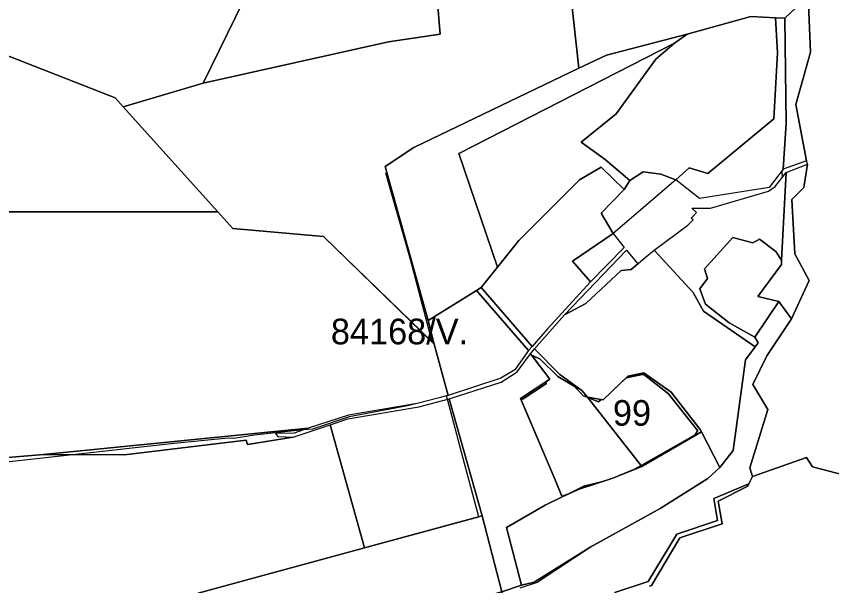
# Model space of a CAD drawing. Extents: x -477304 to -465429, y -1159113 to -1149210.
# Drawn here: x -471708.2 to -471231.3, y -1151280.6 to -1150947.2 of the extents above; entities that cross this region are included whole.
import ezdxf

# ---------------------------------------------------------------- set-up
doc = ezdxf.new("R2010")
doc.units = 0
for name, color, linetype in [('BPEJ_s', 7, 'Continuous'), ('PUPFL_s', 7, 'Continuous'), ('trav_porost_s', 7, 'Continuous'), ('voda_s', 7, 'Continuous')]:
    doc.layers.add(name, color=color, linetype=linetype)

msp = doc.modelspace()

# ---------------------------------------------------------------- linework, layer by layer
at = {"layer": 'BPEJ_s'}
for points in [[(-471808.43, -1151061.63), (-471590.33, -1151061.66), (-471581.49, -1151071.5), (-471528.49, -1151076.1), (-471465.04, -1151137.81), (-471477.68, -1151089.53), (-471492.01, -1151039.06), (-471491.49, -1151038.69), (-471492.48, -1151035.13), (-471475.76, -1151024.09), (-471379.12, -1150977.59), (-471362.93, -1150969.99), (-471315.72, -1150957.62), (-471278.47, -1150947.25), (-471264.05, -1150948.13), (-471258.57, -1150948.27), (-471257.9, -1151009.92), (-471259.58, -1151036.67), (-471260.51, -1151037.88), (-471260.29, -1151041.68), (-471257.89, -1151038.63), (-471260.54, -1151090), (-471260.57, -1151092.48), (-471274.53, -1151111.31), (-471262.15, -1151114.11), (-471276.24, -1151135.17), (-471274.35, -1151138.42), (-471276.11, -1151140.72), (-471281.66, -1151148.37), (-471288.85, -1151201.38), (-471290.61, -1151203.63), (-471290.63, -1151203.71), (-471290.64, -1151203.78), (-471291.04, -1151204.17), (-471296.75, -1151211.45), (-471303.66, -1151217.91), (-471331.56, -1151235.48), (-471370.87, -1151257.11), (-471403.48, -1151278.65), (-471413.72, -1151282.07)], [(-471808.43, -1151061.63), (-471590.33, -1151061.66), (-471581.49, -1151071.5), (-471528.49, -1151076.1), (-471465.04, -1151137.81), (-471477.68, -1151089.53), (-471492.01, -1151039.06), (-471491.49, -1151038.69), (-471492.48, -1151035.13), (-471475.76, -1151024.09), (-471379.12, -1150977.59), (-471362.93, -1150969.99), (-471315.72, -1150957.62), (-471278.47, -1150947.25), (-471264.05, -1150948.13), (-471258.57, -1150948.27)], [(-471258.57, -1150948.27), (-471257.9, -1151009.92), (-471259.58, -1151036.67), (-471260.51, -1151037.88), (-471260.29, -1151041.68), (-471257.89, -1151038.63), (-471260.54, -1151090), (-471260.57, -1151092.48), (-471274.53, -1151111.31), (-471262.15, -1151114.11), (-471276.24, -1151135.17), (-471274.35, -1151138.42), (-471276.11, -1151140.72), (-471281.66, -1151148.37), (-471288.85, -1151201.38), (-471290.61, -1151203.63), (-471290.63, -1151203.71), (-471290.64, -1151203.78), (-471291.04, -1151204.17), (-471296.75, -1151211.45), (-471303.66, -1151217.91), (-471331.56, -1151235.48), (-471370.87, -1151257.11), (-471403.48, -1151278.65), (-471413.72, -1151282.07)], [(-471601.74, -1151285.06), (-471504.5, -1151258.39), (-471437.58, -1151240.24), (-471446.73, -1151206.14), (-471456.05, -1151171.39), (-471456.56, -1151169.48), (-471460.78, -1151170.54), (-471473.65, -1151173.99), (-471476.21, -1151174.42), (-471479.41, -1151175.23), (-471513.55, -1151181.81), (-471534.89, -1151188.85), (-471540.4, -1151189.43), (-471569.01, -1151192.47), (-471580.96, -1151194.39), (-471584.37, -1151194.18), (-471615.94, -1151197.38), (-471673.59, -1151203.82), (-471735.16, -1151210.7)], [(-471601.74, -1151285.06), (-471504.5, -1151258.39), (-471437.58, -1151240.24), (-471446.73, -1151206.14), (-471456.05, -1151171.39), (-471456.56, -1151169.48), (-471460.78, -1151170.54), (-471473.65, -1151173.99), (-471476.21, -1151174.42), (-471479.41, -1151175.23), (-471513.55, -1151181.81), (-471534.89, -1151188.85), (-471540.4, -1151189.43), (-471569.01, -1151192.47), (-471580.96, -1151194.39), (-471584.37, -1151194.18), (-471615.94, -1151197.38), (-471673.59, -1151203.82), (-471735.16, -1151210.7)]]:
    msp.add_lwpolyline(points, dxfattribs=at)
for points in [[(-471373.92, -1151170.46), (-471367.64, -1151172.85), (-471366.15, -1151171.59), (-471364.86, -1151171.82), (-471354.54, -1151161.79), (-471351.22, -1151158.98), (-471342.05, -1151156.85), (-471341.19, -1151156.85), (-471326.66, -1151168.2), (-471309.62, -1151189.91), (-471309.9, -1151190.34), (-471311.11, -1151192.26), (-471342.78, -1151210.28), (-471346.93, -1151212.64), (-471359.34, -1151217.73), (-471365.12, -1151219.57), (-471371.34, -1151221.13), (-471376.17, -1151222.34), (-471385.56, -1151227.03), (-471388.98, -1151228.1), (-471389.26, -1151227.81), (-471389.37, -1151227.7), (-471393.03, -1151218.6), (-471412.88, -1151171.85), (-471411.8, -1151171.14), (-471398.15, -1151162.18), (-471398.68, -1151161.37), (-471396.21, -1151159.75), (-471406.47, -1151146.01), (-471406.25, -1151145.76), (-471401.77, -1151147.89), (-471391.53, -1151158.13), (-471381.3, -1151164.1), (-471380.08, -1151165.48), (-471376.6, -1151169.43), (-471374.88, -1151170.09)], [(-471373.92, -1151170.46), (-471374.88, -1151170.09), (-471376.6, -1151169.43), (-471380.08, -1151165.48), (-471381.3, -1151164.1), (-471391.53, -1151158.13), (-471401.77, -1151147.89), (-471406.25, -1151145.76), (-471406.47, -1151146.01), (-471396.21, -1151159.75), (-471398.68, -1151161.37), (-471398.15, -1151162.18), (-471411.8, -1151171.14), (-471412.88, -1151171.85), (-471393.03, -1151218.6), (-471389.37, -1151227.7), (-471389.26, -1151227.81), (-471388.98, -1151228.1), (-471385.56, -1151227.03), (-471376.17, -1151222.34), (-471371.34, -1151221.13), (-471365.12, -1151219.57), (-471359.34, -1151217.73), (-471346.93, -1151212.64), (-471342.78, -1151210.28), (-471311.11, -1151192.26), (-471309.9, -1151190.34), (-471309.62, -1151189.91), (-471326.66, -1151168.2), (-471341.19, -1151156.85), (-471342.05, -1151156.85), (-471351.22, -1151158.98), (-471354.54, -1151161.79), (-471364.86, -1151171.82), (-471366.15, -1151171.59), (-471367.64, -1151172.85)]]:
    msp.add_lwpolyline(points, close=True, dxfattribs=at)
at = {"layer": 'PUPFL_s'}
for points in [[(-471248.11, -1150846.73), (-471244.97, -1150935.28), (-471258.57, -1150948.27), (-471264.05, -1150948.13), (-471278.47, -1150947.25), (-471315.72, -1150957.62), (-471362.93, -1150969.99), (-471379.12, -1150977.59), (-471413.29, -1150665.84), (-471367.75, -1150661.21), (-471322.2, -1150656.58), (-471276.94, -1150651.98), (-471231.67, -1150647.38), (-471186.32, -1150639.68), (-471141.11, -1150632), (-471146.97, -1150675.53), (-471160.24, -1150703.61), (-471163.91, -1150737.45), (-471167.03, -1150746.12), (-471210.41, -1150767.84), (-471239.33, -1150802.76), (-471238.3, -1150829.46)], [(-471492.48, -1151035.13), (-471467.35, -1151125.36), (-471463.7, -1151139.11), (-471528.49, -1151076.1), (-471581.49, -1151071.5), (-471590.33, -1151061.66), (-471645.68, -1151000.15), (-471598.84, -1150986.31), (-471490.49, -1150962.1), (-471460.28, -1150957.59), (-471463.48, -1150920.14), (-471566.22, -1150919.17), (-471688.96, -1150719.51), (-471568.88, -1150703.94), (-471579.5, -1150750.84), (-471464.04, -1150745.18), (-471461.41, -1150716.08), (-471462.92, -1150671.76), (-471413.29, -1150665.84), (-471379.12, -1150977.59), (-471475.76, -1151024.09)], [(-471460.28, -1150957.59), (-471490.49, -1150962.1), (-471598.84, -1150986.31), (-471566.22, -1150919.17), (-471463.48, -1150920.14)], [(-471244.97, -1150935.28), (-471243.72, -1150968.11), (-471252.3, -1150998.93), (-471245.91, -1151031.79), (-471259.58, -1151036.67), (-471257.9, -1151009.92), (-471258.57, -1150948.27)], [(-471262.15, -1151114.11), (-471274.53, -1151111.31), (-471260.57, -1151092.48), (-471260.54, -1151090), (-471257.89, -1151038.63), (-471245.5, -1151033.82), (-471247.6, -1151047.44), (-471254.52, -1151054.49), (-471252.88, -1151086.2), (-471244.43, -1151101.92), (-471254.83, -1151124.27)], [(-471390.24, -1151156.97), (-471377.32, -1151166.32), (-471374.15, -1151170.16), (-471342.39, -1151210.78), (-471359.34, -1151217.73), (-471378.99, -1151224), (-471389, -1151228.63), (-471393.03, -1151218.6), (-471413.27, -1151170.93), (-471396.21, -1151159.75), (-471407.39, -1151144.79), (-471405.09, -1151141.87)], [(-471374.15, -1151170.16), (-471364.86, -1151171.82), (-471350.48, -1151157.84), (-471341.14, -1151155.87), (-471325.07, -1151167.35), (-471308.17, -1151189.11), (-471307.5, -1151190.53), (-471342.39, -1151210.78)], [(-471504.5, -1151258.39), (-471524.69, -1151186.42), (-471514.22, -1151182.9), (-471472.84, -1151175.88), (-471455.03, -1151171.12), (-471435.61, -1151239.71)], [(-471545.61, -1151191.36), (-471556.51, -1151191.43), (-471555.22, -1151193.32), (-471546.29, -1151193.6), (-471572.96, -1151197.89), (-471573.7, -1151195.45), (-471644.99, -1151203.97), (-471692.33, -1151203.72), (-471537.55, -1151188.38)]]:
    msp.add_lwpolyline(points, close=True, dxfattribs=at)
for points in [[(-471566.22, -1150919.17), (-471598.84, -1150986.31), (-471645.68, -1151000.15), (-471650.39, -1150994.98), (-471824.27, -1150926.69)], [(-471824.27, -1150926.69), (-471650.39, -1150994.98), (-471645.68, -1151000.15), (-471590.33, -1151061.66), (-471808.43, -1151061.63)], [(-471185.57, -1151225.85), (-471242.44, -1151210.94), (-471245.97, -1151205.58), (-471277.62, -1151216.68), (-471279.12, -1151211.64), (-471268.53, -1151177.34), (-471277.45, -1151162.77), (-471269.2, -1151145.92), (-471254.83, -1151124.27), (-471244.43, -1151101.92), (-471252.88, -1151086.2), (-471254.52, -1151054.49), (-471247.6, -1151047.44), (-471245.5, -1151033.82), (-471245.91, -1151031.79), (-471252.3, -1150998.93), (-471243.72, -1150968.11), (-471244.97, -1150935.28)], [(-471424.19, -1151284.14), (-471412.68, -1151280.38), (-471405.2, -1151278.61), (-471372.22, -1151257.85), (-471331.56, -1151235.48), (-471303.66, -1151217.91), (-471296.75, -1151211.45), (-471288.85, -1151201.38), (-471281.66, -1151148.37), (-471276.11, -1151140.72), (-471274.35, -1151138.42), (-471276.24, -1151135.17), (-471262.15, -1151114.11), (-471254.83, -1151124.27), (-471269.2, -1151145.92), (-471277.45, -1151162.77), (-471268.53, -1151177.34), (-471279.12, -1151211.64), (-471277.62, -1151216.68), (-471279.8, -1151221.04), (-471300.19, -1151229.63), (-471297.99, -1151242.43), (-471321.78, -1151250.43), (-471338.51, -1151278.19), (-471358.19, -1151284.63)], [(-471736.36, -1151207.56), (-471692.33, -1151203.72), (-471644.99, -1151203.97), (-471573.7, -1151195.45), (-471572.96, -1151197.89), (-471546.29, -1151193.6), (-471524.69, -1151186.42), (-471504.5, -1151258.39), (-471601.74, -1151285.06), (-471589.57, -1151329.16), (-471424.19, -1151284.14), (-471413.81, -1151320.86), (-471457.6, -1151340.23), (-471472.99, -1151339.54), (-471498.58, -1151351.93), (-471524.92, -1151359.99), (-471558.79, -1151374.97), (-471573.73, -1151373.32), (-471599, -1151387.8), (-471632.99, -1151393.88), (-471726.91, -1151425.85)], [(-471337.73, -1151280.83), (-471336.57, -1151280.52), (-471320.13, -1151252.52), (-471295.24, -1151244.41), (-471297.6, -1151231.09), (-471280.72, -1151222.61), (-471279.8, -1151221.04), (-471277.62, -1151216.68), (-471245.97, -1151205.58), (-471242.44, -1151210.94), (-471185.57, -1151225.85)]]:
    msp.add_lwpolyline(points, dxfattribs=at)
at = {"layer": 'trav_porost_s'}
for points in [[(-471262.88, -1150968.68), (-471265.09, -1151007.26), (-471303.72, -1151039.25), (-471314.55, -1151035.96), (-471322.51, -1151043.01), (-471331.17, -1151039.55), (-471341.46, -1151038.34), (-471349.39, -1151043.29), (-471363.67, -1151031.04), (-471377.89, -1151020.88), (-471357.31, -1151004.24), (-471334.12, -1150972.38), (-471323.24, -1150962.97), (-471315.72, -1150957.62), (-471278.47, -1150947.25), (-471264.05, -1150948.13)], [(-471257.9, -1151009.92), (-471259.58, -1151036.67), (-471267.84, -1151047.38), (-471308.66, -1151053.83), (-471322.51, -1151043.01), (-471314.55, -1151035.96), (-471303.72, -1151039.25), (-471265.09, -1151007.26), (-471262.88, -1150968.68), (-471264.05, -1150948.13), (-471258.57, -1150948.27)], [(-471449.31, -1151027.63), (-471426.68, -1151094.1), (-471436.29, -1151106), (-471439.11, -1151107.78), (-471467.35, -1151125.36), (-471492.48, -1151035.13), (-471475.76, -1151024.09), (-471379.12, -1150977.59), (-471362.93, -1150969.99), (-471315.72, -1150957.62), (-471323.24, -1150962.97)], [(-471377.89, -1151020.88), (-471363.67, -1151031.04), (-471349.39, -1151043.29), (-471352.63, -1151048.69), (-471366.12, -1151035.56), (-471378.8, -1151042.91), (-471414.16, -1151078.48), (-471426.68, -1151094.1), (-471449.31, -1151027.63), (-471323.24, -1150962.97), (-471334.12, -1150972.38), (-471357.31, -1151004.24)], [(-471382.95, -1151090.55), (-471372.39, -1151102.67), (-471397.39, -1151130.26), (-471406.51, -1151140.45), (-471436.29, -1151106), (-471426.68, -1151094.1), (-471414.16, -1151078.48), (-471378.8, -1151042.91), (-471366.12, -1151035.56), (-471352.63, -1151048.69), (-471366.04, -1151062.51), (-471358.99, -1151074.43)], [(-471352.63, -1151048.69), (-471349.39, -1151043.29), (-471341.46, -1151038.34), (-471331.17, -1151039.55), (-471322.51, -1151043.01), (-471358.99, -1151074.43), (-471366.04, -1151062.51)], [(-471276.24, -1151135.17), (-471274.35, -1151138.42), (-471276.11, -1151140.72), (-471306.17, -1151119.95), (-471312.26, -1151108.98), (-471335.14, -1151084.22), (-471315.31, -1151069.59), (-471312.29, -1151066.36), (-471313.38, -1151065.35), (-471312.18, -1151064.06), (-471310.39, -1151062.14), (-471313.13, -1151059.58), (-471302.1, -1151059.59), (-471268.25, -1151049.68), (-471264.39, -1151046.9), (-471257.89, -1151038.63), (-471260.54, -1151090), (-471263.97, -1151084.85), (-471273.47, -1151077.75), (-471277.47, -1151079.78), (-471289.11, -1151076.8), (-471305.61, -1151095.06), (-471303.99, -1151100.82), (-471308.39, -1151106.78), (-471305.06, -1151115.85), (-471291.28, -1151126.59)], [(-471513.94, -1151180.8), (-471537.55, -1151188.38), (-471692.33, -1151203.72), (-471736.36, -1151207.56), (-471782.62, -1151122.24), (-471748.51, -1151081.49), (-471808.43, -1151061.63), (-471590.33, -1151061.66), (-471581.49, -1151071.5), (-471528.49, -1151076.1), (-471463.7, -1151139.11), (-471455.64, -1151169.16), (-471473.65, -1151173.99)], [(-471352.59, -1151082.51), (-471372.39, -1151102.67), (-471382.95, -1151090.55), (-471358.99, -1151074.43)], [(-471260.57, -1151092.48), (-471274.53, -1151111.31), (-471262.15, -1151114.11), (-471276.24, -1151135.17), (-471291.28, -1151126.59), (-471305.06, -1151115.85), (-471308.39, -1151106.78), (-471303.99, -1151100.82), (-471305.61, -1151095.06), (-471289.11, -1151076.8), (-471277.47, -1151079.78), (-471273.47, -1151077.75), (-471263.97, -1151084.85), (-471260.54, -1151090)], [(-471281.66, -1151148.37), (-471288.85, -1151201.38), (-471296.75, -1151211.45), (-471307.5, -1151190.53), (-471308.17, -1151189.11), (-471325.07, -1151167.35), (-471341.14, -1151155.87), (-471350.48, -1151157.84), (-471364.86, -1151171.82), (-471374.15, -1151170.16), (-471377.32, -1151166.32), (-471390.24, -1151156.97), (-471405.09, -1151141.87), (-471387.62, -1151121.95), (-471375.1, -1151115.34), (-471354.31, -1151096.08), (-471348.51, -1151095.46), (-471344.68, -1151092.14), (-471340.41, -1151088.37), (-471335.14, -1151084.22), (-471312.26, -1151108.98), (-471306.17, -1151119.95), (-471276.11, -1151140.72)], [(-471351.24, -1151084.18), (-471344.68, -1151092.14), (-471348.51, -1151095.46), (-471354.31, -1151096.08), (-471375.1, -1151115.34), (-471387.62, -1151121.95)], [(-471467.35, -1151125.36), (-471439.11, -1151107.78), (-471408.68, -1151142.96), (-471416.67, -1151154.2), (-471424.79, -1151159.08), (-471455.64, -1151169.16), (-471463.7, -1151139.11)], [(-471436.29, -1151106), (-471406.51, -1151140.45), (-471408.68, -1151142.96), (-471439.11, -1151107.78)], [(-471424.19, -1151284.14), (-471435.61, -1151239.71), (-471455.03, -1151171.12), (-471424.66, -1151161.45), (-471415.18, -1151155.28), (-471407.39, -1151144.79), (-471396.21, -1151159.75), (-471413.27, -1151170.93), (-471393.03, -1151218.6), (-471389, -1151228.63), (-471398.93, -1151233.4), (-471421.48, -1151246.53), (-471412.68, -1151280.38)], [(-471398.93, -1151233.4), (-471389, -1151228.63), (-471378.99, -1151224), (-471359.34, -1151217.73), (-471342.39, -1151210.78), (-471307.5, -1151190.53), (-471296.75, -1151211.45), (-471303.66, -1151217.91), (-471331.56, -1151235.48), (-471372.22, -1151257.85), (-471405.2, -1151278.61), (-471412.68, -1151280.38), (-471421.48, -1151246.53)], [(-471589.57, -1151329.16), (-471601.74, -1151285.06), (-471504.5, -1151258.39), (-471435.61, -1151239.71), (-471424.19, -1151284.14)]]:
    msp.add_lwpolyline(points, close=True, dxfattribs=at)
at = {"layer": 'voda_s'}
msp.add_lwpolyline([(-471358.19, -1151284.63), (-471338.51, -1151278.19), (-471321.78, -1151250.43), (-471297.99, -1151242.43), (-471300.19, -1151229.63), (-471279.8, -1151221.04), (-471280.72, -1151222.61), (-471297.6, -1151231.09), (-471295.24, -1151244.41), (-471320.13, -1151252.52), (-471336.57, -1151280.52), (-471337.73, -1151280.83)], dxfattribs=at)

# ---------------------------------------------------------------- texts
at = {"layer": 'BPEJ_s'}
for s, p in [('84168/V.', (-471524.19, -1151139.26)), ('99', (-471359.22, -1151186.93))]:
    msp.add_text(s, height=15, dxfattribs=at).set_placement(p)

doc.saveas('drawing.dxf')
